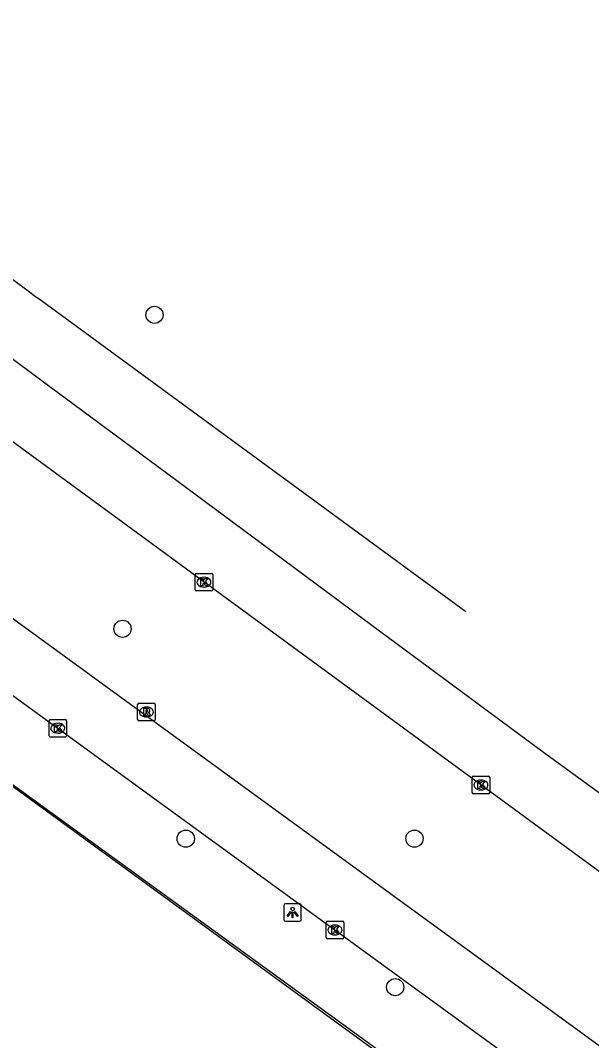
# Model space of a CAD drawing. Extents: x 159040 to 160094, y 381214 to 382518.
# Drawn here: x 159753.4 to 159785.9, y 382381.1 to 382439 of the extents above; entities that cross this region are included whole.
import ezdxf

# ---------------------------------------------------------------- set-up
doc = ezdxf.new("R2010")
doc.units = 0
for name, color, linetype in [('IMGEO_Boom', 7, 'Continuous'), ('IMGEO_Fietspad_gesloten', 7, 'Continuous'), ('IMGEO_Hek', 7, 'Continuous'), ('IMGEO_Kolk', 7, 'Continuous'), ('IMGEO_Lichtpunt', 7, 'Continuous'), ('IMGEO_Rijbaan_regionaal_gesloten', 7, 'Continuous'), ('IMGEO_Rioolput', 7, 'Continuous'), ('IMGEO_Voetpad_open', 7, 'Continuous')]:
    doc.layers.add(name, color=color, linetype=linetype)

msp = doc.modelspace()

# ---------------------------------------------------------------- linework, layer by layer
at = {"layer": 'IMGEO_Boom'}
for centre in [(159761.044, 382422.296), (159759.23, 382404.467), (159762.818, 382392.544), (159775.798, 382392.548), (159774.707, 382384.111)]:
    msp.add_circle(centre, 0.489, dxfattribs=at)
at = {"layer": 'IMGEO_Fietspad_gesloten'}
for points in [[(159806.91, 382365.755), (159731.166, 382420.942)], [(159731.37, 382416.435), (159804.851, 382362.916)]]:
    msp.add_lwpolyline(points, dxfattribs=at)
at = {"layer": 'IMGEO_Hek'}
msp.add_lwpolyline([(159836.205, 382334.797), (159747.432, 382399.561), (159699.527, 382334.134), (159745.322, 382300.284)], dxfattribs=at)
at = {"layer": 'IMGEO_Kolk'}
for p, q in [((159763.349, 382406.688), (159763.349, 382407.54)), ((159763.424, 382407.614), (159764.276, 382407.614)), ((159764.35, 382407.54), (159764.35, 382406.688)), ((159763.837, 382407.394), (159763.862, 382407.394)), ((159764.276, 382406.614), (159763.424, 382406.614)), ((159763.86, 382406.834), (159763.835, 382406.834)), ((159755.057, 382398.392), (159755.057, 382399.244)), ((159755.132, 382399.318), (159755.984, 382399.318)), ((159755.545, 382399.098), (159755.57, 382399.098)), ((159756.058, 382399.244), (159756.058, 382398.392)), ((159755.984, 382398.318), (159755.132, 382398.318)), ((159755.568, 382398.538), (159755.543, 382398.538)), ((159779.067, 382395.168), (159779.067, 382396.02)), ((159779.142, 382396.094), (159779.994, 382396.094)), ((159780.068, 382396.02), (159780.068, 382395.168)), ((159779.578, 382395.314), (159779.553, 382395.314)), ((159779.555, 382395.874), (159779.58, 382395.874)), ((159779.994, 382395.094), (159779.142, 382395.094)), ((159770.788, 382386.935), (159770.788, 382387.787)), ((159770.863, 382387.861), (159771.715, 382387.861)), ((159771.789, 382387.787), (159771.789, 382386.935)), ((159771.276, 382387.641), (159771.301, 382387.641)), ((159771.715, 382386.861), (159770.863, 382386.861)), ((159771.299, 382387.081), (159771.274, 382387.081))]:
    msp.add_line(p, q, dxfattribs=at)
for points in [[(159763.349, 382406.688), (159763.349, 382407.54)], [(159763.424, 382407.614), (159764.276, 382407.614)], [(159764.35, 382407.54), (159764.35, 382406.688)], [(159763.67, 382407.314), (159763.793, 382407.314), (159763.793, 382407.163), (159763.923, 382407.314), (159764.087, 382407.314), (159763.941, 382407.163), (159764.094, 382406.914), (159763.942, 382406.914), (159763.857, 382407.078), (159763.793, 382407.011), (159763.793, 382406.914), (159763.67, 382406.914), (159763.67, 382407.314)], [(159764.276, 382406.614), (159763.424, 382406.614)], [(159755.057, 382398.392), (159755.057, 382399.244)], [(159755.132, 382399.318), (159755.984, 382399.318)], [(159755.378, 382399.018), (159755.501, 382399.018), (159755.501, 382398.867), (159755.631, 382399.018), (159755.795, 382399.018), (159755.649, 382398.867), (159755.802, 382398.618), (159755.65, 382398.618), (159755.565, 382398.782), (159755.501, 382398.715), (159755.501, 382398.618), (159755.378, 382398.618), (159755.378, 382399.018)], [(159756.058, 382399.244), (159756.058, 382398.392)], [(159755.984, 382398.318), (159755.132, 382398.318)], [(159779.067, 382395.168), (159779.067, 382396.02)], [(159779.142, 382396.094), (159779.994, 382396.094)], [(159780.068, 382396.02), (159780.068, 382395.168)], [(159779.388, 382395.794), (159779.511, 382395.794), (159779.511, 382395.643), (159779.641, 382395.794), (159779.805, 382395.794), (159779.659, 382395.643), (159779.812, 382395.394), (159779.66, 382395.394), (159779.575, 382395.558), (159779.511, 382395.491), (159779.511, 382395.394), (159779.388, 382395.394), (159779.388, 382395.794)], [(159779.994, 382395.094), (159779.142, 382395.094)], [(159770.788, 382386.935), (159770.788, 382387.787)], [(159770.863, 382387.861), (159771.715, 382387.861)], [(159771.789, 382387.787), (159771.789, 382386.935)], [(159771.109, 382387.561), (159771.232, 382387.561), (159771.232, 382387.41), (159771.362, 382387.561), (159771.526, 382387.561), (159771.38, 382387.41), (159771.533, 382387.161), (159771.381, 382387.161), (159771.296, 382387.325), (159771.232, 382387.258), (159771.232, 382387.161), (159771.109, 382387.161), (159771.109, 382387.561)], [(159771.715, 382386.861), (159770.863, 382386.861)]]:
    msp.add_lwpolyline(points, dxfattribs=at)
for centre, start, end in [((159763.426, 382407.538), 91.55205, 178.44795), ((159763.426, 382407.538), 91.55205, 178.44795), ((159764.274, 382407.538), 1.55205, 88.44795), ((159764.274, 382407.538), 1.55205, 88.44795), ((159763.426, 382406.69), 181.55205, 268.44795), ((159763.426, 382406.69), 181.55205, 268.44795), ((159764.274, 382406.69), 271.55205, 358.44795), ((159764.274, 382406.69), 271.55205, 358.44795), ((159755.134, 382399.242), 91.55205, 178.44795), ((159755.134, 382399.242), 91.55205, 178.44795), ((159755.982, 382399.242), 1.55205, 88.44795), ((159755.982, 382399.242), 1.55205, 88.44795), ((159755.134, 382398.394), 181.55205, 268.44795), ((159755.134, 382398.394), 181.55205, 268.44795), ((159755.982, 382398.394), 271.55205, 358.44795), ((159755.982, 382398.394), 271.55205, 358.44795), ((159779.144, 382396.018), 91.55205, 178.44795), ((159779.144, 382396.018), 91.55205, 178.44795), ((159779.992, 382396.018), 1.55205, 88.44795), ((159779.992, 382396.018), 1.55205, 88.44795), ((159779.144, 382395.17), 181.55205, 268.44795), ((159779.144, 382395.17), 181.55205, 268.44795), ((159779.992, 382395.17), 271.55205, 358.44795), ((159779.992, 382395.17), 271.55205, 358.44795), ((159770.865, 382387.785), 91.55205, 178.44795), ((159770.865, 382387.785), 91.55205, 178.44795), ((159771.713, 382387.785), 1.55205, 88.44795), ((159771.713, 382387.785), 1.55205, 88.44795), ((159770.865, 382386.937), 181.55205, 268.44795), ((159770.865, 382386.937), 181.55205, 268.44795), ((159771.713, 382386.937), 271.55205, 358.44795), ((159771.713, 382386.937), 271.55205, 358.44795)]:
    msp.add_arc(centre, 0.0765, start, end, dxfattribs=at)
for centre, major_axis, ratio, start_param, end_param in [((159763.836, 382407.114), (-0.387, 0.002), 0.722429, 4.712389, 7.853982), ((159763.861, 382407.114), (-0.39, 0.002), 0.717154, 1.570796, 4.712389), ((159755.544, 382398.818), (-0.387, 0.002), 0.722429, 4.712389, 7.853982), ((159755.569, 382398.818), (-0.39, 0.002), 0.717154, 1.570796, 4.712389), ((159779.554, 382395.594), (-0.387, 0.002), 0.722429, 4.712389, 7.853982), ((159779.579, 382395.594), (-0.39, 0.002), 0.717154, 1.570796, 4.712389), ((159771.275, 382387.361), (-0.387, 0.002), 0.722429, 4.712389, 7.853982), ((159771.3, 382387.361), (-0.39, 0.002), 0.717154, 1.570796, 4.712389)]:
    msp.add_ellipse(centre, major_axis=major_axis, ratio=ratio, start_param=start_param, end_param=end_param, dxfattribs=at)
at = {"layer": 'IMGEO_Lichtpunt'}
for p, q in [((159768.382, 382388.754), (159768.382, 382387.947)), ((159768.382, 382388.754), (159768.382, 382387.947)), ((159769.284, 382388.849), (159768.476, 382388.849)), ((159769.284, 382388.849), (159768.476, 382388.849)), ((159769.378, 382387.947), (159769.378, 382388.754)), ((159769.378, 382387.947), (159769.378, 382388.754)), ((159768.476, 382387.853), (159769.284, 382387.853)), ((159768.476, 382387.853), (159769.284, 382387.853))]:
    msp.add_line(p, q, dxfattribs=at)
for points in [[(159768.756, 382388.418), (159768.795, 382388.39), (159768.607, 382388.128), (159768.569, 382388.155), (159768.756, 382388.418)], [(159768.858, 382388.37), (159768.905, 382388.37), (159768.905, 382388.048), (159768.858, 382388.048), (159768.858, 382388.37)], [(159768.968, 382388.39), (159769.006, 382388.417), (159769.193, 382388.155), (159769.154, 382388.127), (159768.968, 382388.39)]]:
    msp.add_lwpolyline(points, dxfattribs=at)
msp.add_circle((159768.881, 382388.552), 0.0994, dxfattribs=at)
for centre, start, end in [((159768.476, 382388.754), 90, 180), ((159768.476, 382388.754), 90, 180), ((159769.284, 382388.754), 0, 90), ((159769.284, 382388.754), 0, 90), ((159768.476, 382387.947), 180, 270), ((159768.476, 382387.947), 180, 270), ((159769.284, 382387.947), 270, 0), ((159769.284, 382387.947), 270, 360)]:
    msp.add_arc(centre, 0.0946, start, end, dxfattribs=at)
at = {"layer": 'IMGEO_Rijbaan_regionaal_gesloten'}
for points in [[(159699.666, 382476.654), (159702.058, 382472.928), (159704.261, 382469.632), (159706.541, 382466.331), (159708.853, 382463.128), (159711.259, 382459.996), (159713.754, 382456.933), (159716.307, 382453.867), (159718.891, 382450.826), (159721.504, 382447.89), (159724.15, 382444.984), (159726.965, 382442.077), (159729.78, 382439.261), (159732.618, 382436.541), (159735.495, 382433.862), (159738.521, 382431.117), (159744.592, 382426.109), (159750.87, 382421.363), (159754.163, 382418.922), (159760.705, 382414.073), (159767.13, 382409.31), (159773.38, 382404.677), (159783.046, 382397.512), (159792.701, 382390.495)], [(159754.223, 382423.402), (159754.625, 382423.107), (159778.718, 382405.449)], [(159951.408, 382270.111), (159950.255, 382270.973), (159942.86, 382276.362), (159898.832, 382308.266), (159879.476, 382322.389), (159862.74, 382334.601), (159851.859, 382342.552), (159851.467, 382342.838), (159848.225, 382345.207), (159847.909, 382345.438), (159842.302, 382349.754), (159825.931, 382361.611), (159744.721, 382421.135)]]:
    msp.add_lwpolyline(points, dxfattribs=at)
msp.add_arc((159875.527, 382589.252), 205.477, 228.22995, 233.81791, dxfattribs=at)
at = {"layer": 'IMGEO_Rioolput'}
for p, q in [((159760.088, 382399.314), (159760.088, 382400.166)), ((159760.163, 382400.24), (159761.015, 382400.24)), ((159760.576, 382400.02), (159760.601, 382400.02)), ((159761.089, 382400.166), (159761.089, 382399.314)), ((159760.599, 382399.46), (159760.574, 382399.46)), ((159761.015, 382399.24), (159760.163, 382399.24))]:
    msp.add_line(p, q, dxfattribs=at)
for points in [[(159760.088, 382399.314), (159760.088, 382400.166)], [(159760.163, 382400.24), (159761.015, 382400.24)], [(159760.677, 382399.938), (159760.425, 382399.94), (159760.425, 382399.54)], [(159761.089, 382400.166), (159761.089, 382399.314)], [(159760.425, 382399.54), (159760.549, 382399.54), (159760.549, 382399.702), (159760.56, 382399.702)], [(159760.603, 382399.859), (159760.549, 382399.859), (159760.549, 382399.778)], [(159760.549, 382399.778), (159760.601, 382399.778)], [(159760.607, 382399.673), (159760.678, 382399.54), (159760.818, 382399.54), (159760.753, 382399.666)], [(159761.015, 382399.24), (159760.163, 382399.24)]]:
    msp.add_lwpolyline(points, dxfattribs=at)
for centre, radius, start, end in [((159760.165, 382400.164), 0.0765, 91.55205, 178.44795), ((159760.165, 382400.164), 0.0765, 91.55205, 178.44795), ((159760.676, 382399.828), 0.109, 350.36119, 89.41601), ((159761.013, 382400.164), 0.0765, 1.55205, 88.44795), ((159761.013, 382400.164), 0.0765, 1.55205, 88.44795), ((159760.559, 382399.649), 0.0533, 26.02933, 88.69889), ((159760.585, 382399.967), 0.19, 274.7715, 282.96867), ((159760.609, 382399.763), 0.0964, 77.00612, 93.18647), ((159760.623, 382399.82), 0.0378, 276.66336, 79.67722), ((159760.674, 382399.828), 0.112, 277.58423, 350.98172), ((159760.658, 382399.613), 0.108, 29.51342, 73.79051), ((159760.165, 382399.316), 0.0765, 181.55205, 268.44795), ((159760.165, 382399.316), 0.0765, 181.55205, 268.44795), ((159761.013, 382399.316), 0.0765, 271.55205, 358.44795), ((159761.013, 382399.316), 0.0765, 271.55205, 358.44795)]:
    msp.add_arc(centre, radius, start, end, dxfattribs=at)
for centre, major_axis, ratio, start_param, end_param in [((159760.575, 382399.74), (-0.387, 0.002), 0.722429, 4.712389, 7.853982), ((159760.6, 382399.74), (-0.39, 0.002), 0.717154, 1.570796, 4.712389)]:
    msp.add_ellipse(centre, major_axis=major_axis, ratio=ratio, start_param=start_param, end_param=end_param, dxfattribs=at)
at = {"layer": 'IMGEO_Voetpad_open'}
msp.add_lwpolyline([(159836.299, 382335.103), (159747.073, 382399.873)], dxfattribs=at)

doc.saveas('drawing.dxf')
